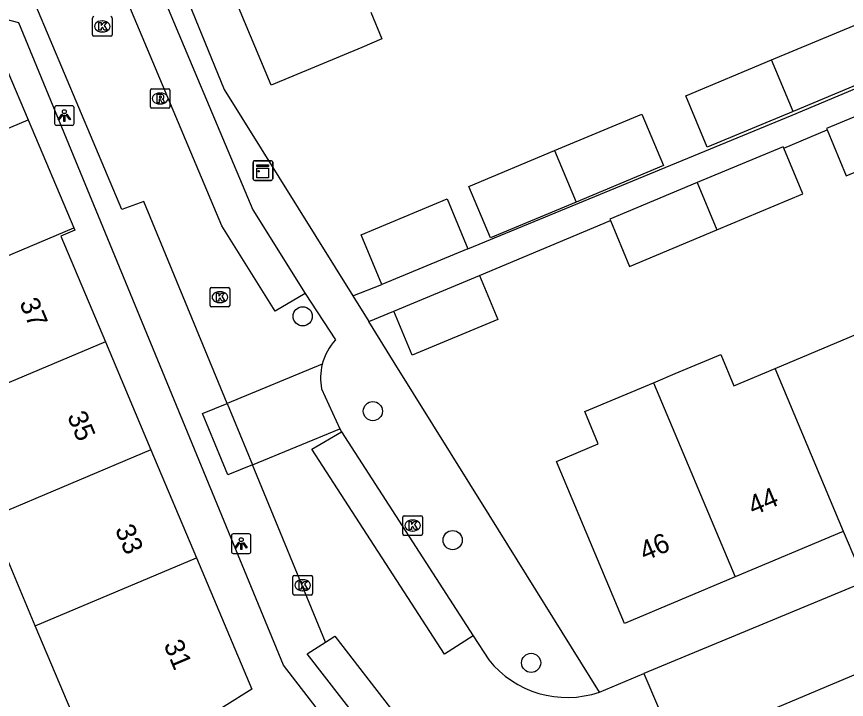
# Model space of a CAD drawing. Extents: x 157767 to 159171, y 387842 to 389425.
# Drawn here: x 158739.35 to 158781.66, y 388397.11 to 388431.94 of the extents above; entities that cross this region are included whole.
import ezdxf

# ---------------------------------------------------------------- set-up
doc = ezdxf.new("R2010")
doc.units = 0
for name, color, linetype in [('IMGEO_Boom', 7, 'Continuous'), ('IMGEO_Kast', 7, 'Continuous'), ('IMGEO_Kolk', 7, 'Continuous'), ('IMGEO_Lichtpunt', 7, 'Continuous'), ('IMGEO_Muur', 7, 'Continuous'), ('IMGEO_Pand', 7, 'Continuous'), ('IMGEO_Pand_nummerreeks', 7, 'Continuous'), ('IMGEO_Rijbaan_lokaal_open', 7, 'Continuous'), ('IMGEO_Rioolput', 7, 'Continuous'), ('IMGEO_Voetpad_open', 7, 'Continuous')]:
    doc.layers.add(name, color=color, linetype=linetype)

msp = doc.modelspace()

# ---------------------------------------------------------------- linework, layer by layer
at = {"layer": 'IMGEO_Boom'}
for centre in [(158753.939, 388416.651), (158757.516, 388411.813), (158761.583, 388405.233), (158765.587, 388398.971)]:
    msp.add_circle(centre, 0.489, dxfattribs=at)
at = {"layer": 'IMGEO_Kast'}
for p, q in [((158751.407, 388423.661), (158751.407, 388424.502)), ((158751.407, 388424.502), (158751.407, 388423.661)), ((158751.482, 388424.586), (158752.323, 388424.586)), ((158752.323, 388424.586), (158751.482, 388424.586)), ((158752.407, 388424.511), (158752.407, 388423.67)), ((158752.407, 388423.67), (158752.407, 388424.511)), ((158752.332, 388423.586), (158751.491, 388423.586)), ((158751.491, 388423.586), (158752.332, 388423.586))]:
    msp.add_line(p, q, dxfattribs=at)
for points in [[(158751.602, 388424.376), (158752.202, 388424.376), (158752.202, 388424.291), (158751.602, 388424.291), (158751.602, 388424.376)], [(158751.602, 388424.201), (158752.202, 388424.201), (158752.202, 388423.712), (158751.602, 388423.712), (158751.602, 388424.201)]]:
    msp.add_lwpolyline(points, dxfattribs=at)
msp.add_circle((158751.686, 388424.05), 0.0377, dxfattribs=at)
for centre, start, end in [((158751.485, 388424.508), 92.4484, 184.2845), ((158751.485, 388424.508), 92.4484, 184.2845), ((158752.329, 388424.508), 2.4484, 94.2845), ((158752.329, 388424.508), 2.4484, 94.2845), ((158751.485, 388423.664), 182.4484, 274.2845), ((158751.485, 388423.664), 182.4484, 274.2845), ((158752.329, 388423.664), 272.4484, 4.2845), ((158752.329, 388423.664), 272.4484, 4.2845)]:
    msp.add_arc(centre, 0.0779, start, end, dxfattribs=at)
at = {"layer": 'IMGEO_Kolk'}
for p, q in [((158743.22, 388431.014), (158743.22, 388431.866)), ((158743.708, 388431.72), (158743.733, 388431.72)), ((158744.221, 388431.866), (158744.221, 388431.014)), ((158743.731, 388431.16), (158743.706, 388431.16)), ((158744.147, 388430.94), (158743.295, 388430.94)), ((158749.216, 388417.2), (158749.216, 388418.052)), ((158749.291, 388418.126), (158750.143, 388418.126)), ((158750.217, 388418.052), (158750.217, 388417.2)), ((158749.704, 388417.906), (158749.729, 388417.906)), ((158750.143, 388417.126), (158749.291, 388417.126)), ((158749.727, 388417.346), (158749.702, 388417.346)), ((158759.043, 388405.55), (158759.043, 388406.402)), ((158759.118, 388406.476), (158759.97, 388406.476)), ((158759.531, 388406.256), (158759.556, 388406.256)), ((158760.044, 388406.402), (158760.044, 388405.55)), ((158759.554, 388405.696), (158759.529, 388405.696)), ((158759.97, 388405.476), (158759.118, 388405.476)), ((158753.437, 388402.503), (158753.437, 388403.355)), ((158753.512, 388403.429), (158754.364, 388403.429)), ((158753.925, 388403.209), (158753.95, 388403.209)), ((158754.438, 388403.355), (158754.438, 388402.503)), ((158754.364, 388402.429), (158753.512, 388402.429)), ((158753.948, 388402.649), (158753.923, 388402.649))]:
    msp.add_line(p, q, dxfattribs=at)
for points in [[(158743.22, 388431.014), (158743.22, 388431.866)], [(158743.541, 388431.64), (158743.664, 388431.64), (158743.664, 388431.489), (158743.794, 388431.64), (158743.958, 388431.64), (158743.812, 388431.489), (158743.965, 388431.24), (158743.813, 388431.24), (158743.728, 388431.404), (158743.664, 388431.337), (158743.664, 388431.24), (158743.541, 388431.24), (158743.541, 388431.64)], [(158744.221, 388431.866), (158744.221, 388431.014)], [(158744.147, 388430.94), (158743.295, 388430.94)], [(158749.216, 388417.2), (158749.216, 388418.052)], [(158749.291, 388418.126), (158750.143, 388418.126)], [(158750.217, 388418.052), (158750.217, 388417.2)], [(158749.537, 388417.826), (158749.66, 388417.826), (158749.66, 388417.675), (158749.79, 388417.826), (158749.954, 388417.826), (158749.808, 388417.675), (158749.961, 388417.426), (158749.809, 388417.426), (158749.724, 388417.59), (158749.66, 388417.523), (158749.66, 388417.426), (158749.537, 388417.426), (158749.537, 388417.826)], [(158750.143, 388417.126), (158749.291, 388417.126)], [(158759.043, 388405.55), (158759.043, 388406.402)], [(158759.118, 388406.476), (158759.97, 388406.476)], [(158759.364, 388406.176), (158759.487, 388406.176), (158759.487, 388406.025), (158759.617, 388406.176), (158759.781, 388406.176), (158759.635, 388406.025), (158759.788, 388405.776), (158759.636, 388405.776), (158759.551, 388405.94), (158759.487, 388405.873), (158759.487, 388405.776), (158759.364, 388405.776), (158759.364, 388406.176)], [(158760.044, 388406.402), (158760.044, 388405.55)], [(158759.97, 388405.476), (158759.118, 388405.476)], [(158753.437, 388402.503), (158753.437, 388403.355)], [(158753.512, 388403.429), (158754.364, 388403.429)], [(158754.438, 388403.355), (158754.438, 388402.503)], [(158753.758, 388403.129), (158753.881, 388403.129), (158753.881, 388402.978), (158754.011, 388403.129), (158754.175, 388403.129), (158754.029, 388402.978), (158754.182, 388402.729), (158754.03, 388402.729), (158753.945, 388402.893), (158753.881, 388402.826), (158753.881, 388402.729), (158753.758, 388402.729), (158753.758, 388403.129)], [(158754.364, 388402.429), (158753.512, 388402.429)]]:
    msp.add_lwpolyline(points, dxfattribs=at)
for centre, start, end in [((158743.297, 388431.864), 91.552, 178.448), ((158743.297, 388431.864), 91.552, 178.448), ((158744.145, 388431.864), 1.552, 88.448), ((158744.145, 388431.864), 1.552, 88.448), ((158743.297, 388431.016), 181.552, 268.448), ((158743.297, 388431.016), 181.552, 268.448), ((158744.145, 388431.016), 271.552, 358.448), ((158744.145, 388431.016), 271.552, 358.448), ((158749.293, 388418.05), 91.552, 178.448), ((158749.293, 388418.05), 91.552, 178.448), ((158750.141, 388418.05), 1.552, 88.448), ((158750.141, 388418.05), 1.552, 88.448), ((158749.293, 388417.202), 181.552, 268.448), ((158749.293, 388417.202), 181.552, 268.448), ((158750.141, 388417.202), 271.552, 358.448), ((158750.141, 388417.202), 271.552, 358.448), ((158759.12, 388406.4), 91.552, 178.448), ((158759.12, 388406.4), 91.552, 178.448), ((158759.968, 388406.4), 1.552, 88.448), ((158759.968, 388406.4), 1.552, 88.448), ((158759.12, 388405.552), 181.552, 268.448), ((158759.12, 388405.552), 181.552, 268.448), ((158759.968, 388405.552), 271.552, 358.448), ((158759.968, 388405.552), 271.552, 358.448), ((158753.514, 388403.353), 91.552, 178.448), ((158753.514, 388403.353), 91.552, 178.448), ((158754.362, 388403.353), 1.552, 88.448), ((158754.362, 388403.353), 1.552, 88.448), ((158753.514, 388402.505), 181.552, 268.448), ((158753.514, 388402.505), 181.552, 268.448), ((158754.362, 388402.505), 271.552, 358.448), ((158754.362, 388402.505), 271.552, 358.448)]:
    msp.add_arc(centre, 0.0765, start, end, dxfattribs=at)
for centre, major_axis, ratio, start_param, end_param in [((158743.707, 388431.44), (-0.387, 0.002), 0.722429, 4.712389, 7.853982), ((158743.732, 388431.44), (-0.39, 0.002), 0.717154, 1.570796, 4.712389), ((158749.703, 388417.626), (-0.387, 0.002), 0.722429, 4.712389, 7.853982), ((158749.728, 388417.626), (-0.39, 0.002), 0.717154, 1.570796, 4.712389), ((158759.53, 388405.976), (-0.387, 0.002), 0.722429, 4.712389, 7.853982), ((158759.555, 388405.976), (-0.39, 0.002), 0.717154, 1.570796, 4.712389), ((158753.924, 388402.929), (-0.387, 0.002), 0.722429, 4.712389, 7.853982), ((158753.949, 388402.929), (-0.39, 0.002), 0.717154, 1.570796, 4.712389)]:
    msp.add_ellipse(centre, major_axis=major_axis, ratio=ratio, start_param=start_param, end_param=end_param, dxfattribs=at)
at = {"layer": 'IMGEO_Lichtpunt'}
for p, q in [((158741.285, 388427.294), (158741.285, 388426.487)), ((158741.285, 388427.294), (158741.285, 388426.487)), ((158742.187, 388427.389), (158741.379, 388427.389)), ((158742.187, 388427.389), (158741.379, 388427.389)), ((158742.281, 388426.487), (158742.281, 388427.294)), ((158742.281, 388426.487), (158742.281, 388427.294)), ((158741.379, 388426.393), (158742.187, 388426.393)), ((158741.379, 388426.393), (158742.187, 388426.393)), ((158750.303, 388405.456), (158750.303, 388404.649)), ((158750.303, 388405.456), (158750.303, 388404.649)), ((158751.205, 388405.551), (158750.397, 388405.551)), ((158751.205, 388405.551), (158750.397, 388405.551)), ((158751.299, 388404.649), (158751.299, 388405.456)), ((158751.299, 388404.649), (158751.299, 388405.456)), ((158750.397, 388404.555), (158751.205, 388404.555)), ((158750.397, 388404.555), (158751.205, 388404.555))]:
    msp.add_line(p, q, dxfattribs=at)
for points in [[(158741.659, 388426.958), (158741.698, 388426.93), (158741.51, 388426.668), (158741.472, 388426.695), (158741.659, 388426.958)], [(158741.761, 388426.91), (158741.808, 388426.91), (158741.808, 388426.588), (158741.761, 388426.588), (158741.761, 388426.91)], [(158741.871, 388426.93), (158741.909, 388426.957), (158742.096, 388426.695), (158742.057, 388426.667), (158741.871, 388426.93)], [(158750.677, 388405.12), (158750.716, 388405.092), (158750.528, 388404.83), (158750.49, 388404.857), (158750.677, 388405.12)], [(158750.779, 388405.072), (158750.826, 388405.072), (158750.826, 388404.75), (158750.779, 388404.75), (158750.779, 388405.072)], [(158750.889, 388405.092), (158750.927, 388405.119), (158751.114, 388404.857), (158751.075, 388404.829), (158750.889, 388405.092)]]:
    msp.add_lwpolyline(points, dxfattribs=at)
for centre in [(158741.784, 388427.092), (158750.802, 388405.254)]:
    msp.add_circle(centre, 0.0994, dxfattribs=at)
for centre, start, end in [((158741.379, 388427.294), 90, 180), ((158741.379, 388427.294), 90, 180), ((158742.187, 388427.294), 0, 90), ((158742.187, 388427.294), 0, 90), ((158741.379, 388426.487), 180, 270), ((158741.379, 388426.487), 180, 270), ((158742.187, 388426.487), 270, 0), ((158742.187, 388426.487), 270, 360), ((158750.397, 388405.456), 90, 180), ((158750.397, 388405.456), 90, 180), ((158751.205, 388405.456), 0, 90), ((158751.205, 388405.456), 0, 90), ((158750.397, 388404.649), 180, 270), ((158750.397, 388404.649), 180, 270), ((158751.205, 388404.649), 270, 0), ((158751.205, 388404.649), 270, 360)]:
    msp.add_arc(centre, 0.0946, start, end, dxfattribs=at)
at = {"layer": 'IMGEO_Muur'}
msp.add_lwpolyline([(158763.445, 388406.517), (158758.608, 388414.291)], dxfattribs=at)
at = {"layer": 'IMGEO_Pand'}
for points in [[(158757.409, 388432.165), (158757.98, 388430.798), (158756.945, 388430.366), (158752.331, 388428.438), (158749.082, 388436.218), (158752.421, 388437.613), (158751.86, 388438.957), (158754.169, 388439.922)], [(158727.788, 388421.544), (158727.6, 388421.465), (158725.218, 388427.109), (158727.896, 388428.239), (158736.128, 388431.712), (158737.472, 388428.524), (158738.904, 388429.128), (158739.941, 388426.671)], [(158777.85, 388429.729), (158782.271, 388431.576), (158783.369, 388428.949), (158778.948, 388427.102)], [(158778.948, 388427.102), (158774.567, 388425.271), (158773.47, 388427.898), (158777.85, 388429.729)], [(158778.948, 388427.102), (158777.85, 388429.729)], [(158785.115, 388428.093), (158780.646, 388426.226), (158780.675, 388426.156)], [(158766.778, 388425.102), (158771.231, 388426.963), (158772.329, 388424.336), (158767.875, 388422.475)], [(158727.788, 388421.544), (158730.278, 388422.595), (158739.941, 388426.671)], [(158739.941, 388426.671), (158742.265, 388421.161)], [(158780.675, 388426.156), (158781.654, 388423.814), (158786.127, 388425.683)], [(158778.468, 388425.232), (158778.438, 388425.304), (158774.049, 388423.47)], [(158775.061, 388421.059), (158779.446, 388422.891), (158778.468, 388425.232)], [(158767.875, 388422.475), (158763.509, 388420.651), (158762.412, 388423.278), (158766.778, 388425.102)], [(158766.778, 388425.102), (158767.875, 388422.475)], [(158774.049, 388423.47), (158769.595, 388421.608), (158769.627, 388421.532)], [(158774.049, 388423.47), (158775.061, 388421.059)], [(158757.974, 388418.265), (158756.911, 388420.811), (158761.301, 388422.645), (158762.364, 388420.099)], [(158769.627, 388421.532), (158770.602, 388419.196), (158775.061, 388421.059)], [(158729.544, 388415.795), (158742.265, 388421.161)], [(158742.265, 388421.161), (158742.313, 388421.048), (158741.598, 388420.746), (158743.875, 388415.35)], [(158762.364, 388420.099), (158757.974, 388418.265)], [(158758.579, 388416.912), (158762.947, 388418.737)], [(158762.947, 388418.737), (158763.884, 388416.495), (158759.515, 388414.67), (158758.579, 388416.912)], [(158778.028, 388413.99), (158783.557, 388416.312)], [(158743.875, 388415.35), (158731.871, 388410.283)], [(158743.875, 388415.35), (158746.199, 388409.841)], [(158771.829, 388413.263), (158772.929, 388413.725), (158775.253, 388414.701), (158775.923, 388413.106), (158778.028, 388413.99)], [(158781.518, 388405.675), (158778.028, 388413.99)], [(158775.99, 388403.353), (158770.349, 388400.985), (158766.88, 388409.245), (158769.011, 388410.14), (158768.319, 388411.789), (158771.829, 388413.263)], [(158771.829, 388413.263), (158775.99, 388403.353)], [(158746.199, 388409.841), (158737.975, 388406.371)], [(158746.199, 388409.841), (158748.524, 388404.331)], [(158787.051, 388407.99), (158787.735, 388406.361), (158782.205, 388404.039), (158781.518, 388405.675)], [(158740.299, 388400.861), (158737.975, 388406.371)], [(158781.518, 388405.675), (158781.414, 388405.631), (158775.99, 388403.353)], [(158748.524, 388404.331), (158751.351, 388397.631), (158747.111, 388394.982), (158741.785, 388391.654), (158740.518, 388394.658), (158742.554, 388395.517), (158740.299, 388400.861)], [(158740.299, 388400.861), (158748.524, 388404.331)]]:
    msp.add_lwpolyline(points, dxfattribs=at)
at = {"layer": 'IMGEO_Rijbaan_lokaal_open'}
for points in [[(158750.084, 388412.205), (158745.844, 388422.499), (158744.718, 388422.094), (158739.603, 388434.265)], [(158754.067, 388417.812), (158752.537, 388416.906), (158749.816, 388421.262), (158744.575, 388433.73)], [(158754.067, 388417.812), (158755.612, 388415.454)], [(158754.938, 388414.204), (158750.084, 388412.205)], [(158754.903, 388412.943), (158755.83, 388410.906)], [(158750.084, 388412.205), (158751.375, 388409.071)], [(158751.375, 388409.071), (158755.83, 388410.906)], [(158755.83, 388410.906), (158755.913, 388410.749)], [(158762.631, 388400.354), (158761.168, 388399.409), (158754.405, 388409.873), (158755.913, 388410.749)], [(158755.098, 388400.032), (158751.375, 388409.071)], [(158788.356, 388405.479), (158771.339, 388398.42)], [(158774.535, 388393.239), (158773.832, 388394.89), (158789.937, 388401.669)], [(158755.098, 388400.032), (158755.572, 388400.335), (158777.29, 388372.242)], [(158762.631, 388400.354), (158763.421, 388399.131)], [(158769.068, 388397.478), (158771.339, 388398.42)], [(158771.339, 388398.42), (158773.678, 388392.929)]]:
    msp.add_lwpolyline(points, dxfattribs=at)
for centre, radius, start, end in [((158757.741, 388413.499), 2.89, 137.4433, 165.8896), ((158757.746, 388413.495), 2.896, 165.8316, 190.9886), ((158767.423, 388402.329), 5.123, 218.6325, 288.7357)]:
    msp.add_arc(centre, radius, start, end, dxfattribs=at)
at = {"layer": 'IMGEO_Rioolput'}
for p, q in [((158746.168, 388427.335), (158746.168, 388428.187)), ((158746.243, 388428.261), (158747.095, 388428.261)), ((158747.169, 388428.187), (158747.169, 388427.335)), ((158746.656, 388428.041), (158746.681, 388428.041)), ((158747.095, 388427.261), (158746.243, 388427.261)), ((158746.679, 388427.481), (158746.654, 388427.481))]:
    msp.add_line(p, q, dxfattribs=at)
for points in [[(158746.168, 388427.335), (158746.168, 388428.187)], [(158746.243, 388428.261), (158747.095, 388428.261)], [(158747.169, 388428.187), (158747.169, 388427.335)], [(158746.757, 388427.959), (158746.505, 388427.961), (158746.505, 388427.561)], [(158746.505, 388427.561), (158746.629, 388427.561), (158746.629, 388427.723), (158746.64, 388427.723)], [(158746.683, 388427.88), (158746.629, 388427.88), (158746.629, 388427.799)], [(158746.629, 388427.799), (158746.681, 388427.799)], [(158746.687, 388427.694), (158746.758, 388427.561), (158746.898, 388427.561), (158746.833, 388427.687)], [(158747.095, 388427.261), (158746.243, 388427.261)]]:
    msp.add_lwpolyline(points, dxfattribs=at)
for centre, radius, start, end in [((158746.245, 388428.185), 0.0765, 91.552, 178.448), ((158746.245, 388428.185), 0.0765, 91.552, 178.448), ((158747.093, 388428.185), 0.0765, 1.552, 88.448), ((158747.093, 388428.185), 0.0765, 1.552, 88.448), ((158746.639, 388427.67), 0.0533, 26.0293, 88.6989), ((158746.665, 388427.988), 0.19, 274.7715, 282.9687), ((158746.689, 388427.784), 0.0964, 77.0061, 93.1865), ((158746.703, 388427.841), 0.0378, 276.6634, 79.6772), ((158746.756, 388427.849), 0.109, 350.3612, 89.416), ((158746.754, 388427.849), 0.112, 277.5842, 350.9817), ((158746.738, 388427.634), 0.108, 29.5134, 73.7905), ((158746.245, 388427.337), 0.0765, 181.552, 268.448), ((158746.245, 388427.337), 0.0765, 181.552, 268.448), ((158747.093, 388427.337), 0.0765, 271.552, 358.448), ((158747.093, 388427.337), 0.0765, 271.552, 358.448)]:
    msp.add_arc(centre, radius, start, end, dxfattribs=at)
for centre, major_axis, ratio, start_param, end_param in [((158746.655, 388427.761), (-0.387, 0.002), 0.722429, 4.712389, 7.853982), ((158746.68, 388427.761), (-0.39, 0.002), 0.717154, 1.570796, 4.712389)]:
    msp.add_ellipse(centre, major_axis=major_axis, ratio=ratio, start_param=start_param, end_param=end_param, dxfattribs=at)
at = {"layer": 'IMGEO_Voetpad_open'}
for points in [[(158746.324, 388437.057), (158749.941, 388428.221), (158756.489, 388417.697)], [(158744.575, 388433.73), (158746.214, 388434.419), (158751.4, 388422.083), (158754.067, 388417.812)], [(158762.364, 388420.099), (158778.899, 388426.909), (158794.46, 388433.477), (158794.425, 388433.568)], [(158799.001, 388318.586), (158780.121, 388363.627), (158752.962, 388398.852), (158739.457, 388431.617), (158735.611, 388432.621)], [(158778.468, 388425.232), (158780.675, 388426.156)], [(158762.947, 388418.737), (158769.627, 388421.532)], [(158756.489, 388417.697), (158757.974, 388418.265)], [(158756.489, 388417.697), (158757.308, 388416.381)], [(158757.308, 388416.381), (158758.579, 388416.912)], [(158769.068, 388397.478), (158763.445, 388406.517), (158758.608, 388414.291), (158757.308, 388416.381)], [(158751.375, 388409.071), (158750.127, 388408.557), (158748.836, 388411.691), (158750.084, 388412.205)], [(158755.913, 388410.749), (158762.631, 388400.354)], [(158780.229, 388368.44), (158778.964, 388367.459), (158754.157, 388399.431), (158755.098, 388400.032)]]:
    msp.add_lwpolyline(points, dxfattribs=at)

# ---------------------------------------------------------------- texts
at = {"layer": 'IMGEO_Pand_nummerreeks'}
for s, rotation, p in [('37', 292.8765, (158739.474, 388417.342)), ('35', 292.8765, (158741.912, 388411.564)), ('44', 22.7751, (158776.91, 388406.473)), ('33', 292.8765, (158744.351, 388405.785)), ('46', 22.7767, (158771.378, 388404.15)), ('31', 292.8765, (158746.833, 388399.902))]:
    msp.add_text(s, height=1, rotation=rotation, dxfattribs=at).set_placement(p)

doc.saveas('drawing.dxf')
